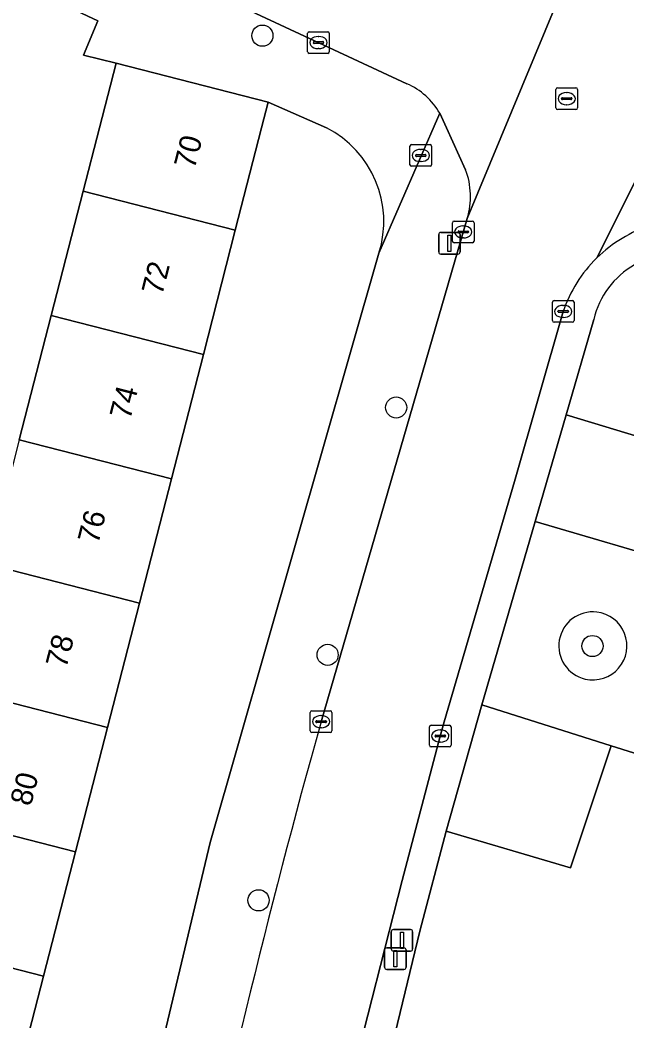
# Model space of a CAD drawing. Extents: x 159817 to 160765, y 380688 to 381638.
# Drawn here: x 160219.96 to 160248.03, y 381208.73 to 381254.99 of the extents above; entities that cross this region are included whole.
import ezdxf

# ---------------------------------------------------------------- set-up
doc = ezdxf.new("R2010")
doc.units = 0
for name, color, linetype in [('IMGEO_Boom', 7, 'Continuous'), ('IMGEO_Brandkraan', 7, 'Continuous'), ('IMGEO_Erf', 7, 'Continuous'), ('IMGEO_Groenvoorziening', 7, 'Continuous'), ('IMGEO_Kolk', 7, 'Continuous'), ('IMGEO_Lichtmast', 7, 'Continuous'), ('IMGEO_Pand', 7, 'Continuous'), ('IMGEO_Pand_nummerreeks', 7, 'Continuous'), ('IMGEO_Rijbaan_lokaal_open', 7, 'Continuous'), ('IMGEO_Rioolput', 7, 'Continuous'), ('IMGEO_Voetpad_open', 7, 'Continuous')]:
    doc.layers.add(name, color=color, linetype=linetype)

msp = doc.modelspace()

# ---------------------------------------------------------------- linework, layer by layer
at = {"layer": 'IMGEO_Boom'}
for centre in [(160231.17, 381254.263), (160237.355, 381237.08), (160246.432, 381226.055), (160234.184, 381225.651), (160230.992, 381214.307)]:
    msp.add_circle(centre, 0.489, dxfattribs=at)
at = {"layer": 'IMGEO_Brandkraan'}
for p, q in [((160238.069, 381249.226), (160238.921, 381249.226)), ((160237.994, 381248.3), (160237.994, 381249.152)), ((160238.296, 381248.769), (160238.694, 381248.769)), ((160238.482, 381249.006), (160238.507, 381249.006)), ((160238.995, 381249.152), (160238.995, 381248.3)), ((160238.253, 381248.72), (160238.253, 381248.732)), ((160238.691, 381248.683), (160238.293, 381248.683)), ((160238.505, 381248.446), (160238.48, 381248.446)), ((160238.737, 381248.732), (160238.737, 381248.72)), ((160238.921, 381248.226), (160238.069, 381248.226))]:
    msp.add_line(p, q, dxfattribs=at)
for points in [[(160238.069, 381249.226), (160238.921, 381249.226)], [(160237.994, 381248.3), (160237.994, 381249.152)], [(160238.995, 381249.152), (160238.995, 381248.3)], [(160238.921, 381248.226), (160238.069, 381248.226)]]:
    msp.add_lwpolyline(points, dxfattribs=at)
for centre, radius, start, end in [((160238.071, 381249.15), 0.0765, 91.552, 178.448), ((160238.071, 381249.15), 0.0765, 91.552, 178.448), ((160238.919, 381249.15), 0.0765, 1.552, 88.448), ((160238.919, 381249.15), 0.0765, 1.552, 88.448), ((160238.293, 381248.729), 0.0403, 85.8775, 175.7526), ((160238.698, 381248.731), 0.0386, 1.7309, 96.639), ((160238.071, 381248.302), 0.0765, 181.552, 268.448), ((160238.071, 381248.302), 0.0765, 181.552, 268.448), ((160238.29, 381248.719), 0.0366, 178.938, 274.7102), ((160238.694, 381248.726), 0.043, 264.8664, 352.4533), ((160238.919, 381248.302), 0.0765, 271.552, 358.448), ((160238.919, 381248.302), 0.0765, 271.552, 358.448)]:
    msp.add_arc(centre, radius, start, end, dxfattribs=at)
for centre, major_axis, ratio, start_param, end_param in [((160238.481, 381248.726), (-0.387, 0.002), 0.722429, 4.712389, 7.853982), ((160238.506, 381248.726), (-0.39, 0.002), 0.717154, 1.570796, 4.712389)]:
    msp.add_ellipse(centre, major_axis=major_axis, ratio=ratio, start_param=start_param, end_param=end_param, dxfattribs=at)
at = {"layer": 'IMGEO_Erf'}
for points in [[(160219.927, 381235.589), (160221.406, 381241.336), (160222.884, 381247.082), (160223.635, 381250), (160224.405, 381252.993), (160222.893, 381253.356), (160223.562, 381254.945), (160207.149, 381262.612)], [(160234.131, 381250), (160231.438, 381251.184), (160231.133, 381250), (160229.916, 381245.271), (160228.438, 381239.525), (160226.96, 381233.779), (160225.481, 381228.033), (160224.003, 381222.287), (160222.525, 381216.542), (160221.046, 381210.796), (160219.568, 381205.05)], [(160223.787, 381195.191), (160225.86, 381204.829), (160228.759, 381216.983), (160236.556, 381244.206)]]:
    msp.add_lwpolyline(points, dxfattribs=at)
msp.add_arc((160231.929, 381245.674), 4.854, 342.3957, 63.0264, dxfattribs=at)
at = {"layer": 'IMGEO_Groenvoorziening'}
for points in [[(160252.092, 381234.668), (160245.216, 381236.743), (160243.781, 381231.814), (160250.825, 381229.75)], [(160264.718, 381201.384), (160266.993, 381208.842), (160266.752, 381208.915), (160261.153, 381210.584), (160263.094, 381216.441), (160260.576, 381217.239), (160260.207, 381217.356), (160250.189, 381220.532), (160249.613, 381220.715), (160247.305, 381221.447), (160245.418, 381215.803), (160239.669, 381217.508), (160238.444, 381212.887), (160236.175, 381203.453)]]:
    msp.add_lwpolyline(points, dxfattribs=at)
msp.add_lwpolyline([(160241.315, 381223.346), (160239.669, 381217.508), (160245.418, 381215.803), (160247.305, 381221.447)], close=True, dxfattribs=at)
for centre, start, end in [((160246.451, 381226.065), 83.5186, 257.1608), ((160246.452, 381226.065), 257.1568, 83.5226)]:
    msp.add_arc(centre, 1.573, start, end, dxfattribs=at)
at = {"layer": 'IMGEO_Kolk'}
for p, q in [((160233.262, 381253.519), (160233.262, 381254.371)), ((160233.337, 381254.445), (160234.189, 381254.445)), ((160234.263, 381254.371), (160234.263, 381253.519)), ((160233.521, 381253.939), (160233.521, 381253.951)), ((160233.959, 381253.902), (160233.561, 381253.902)), ((160233.564, 381253.988), (160233.962, 381253.988)), ((160233.75, 381254.225), (160233.775, 381254.225)), ((160234.005, 381253.951), (160234.005, 381253.939)), ((160234.189, 381253.445), (160233.337, 381253.445)), ((160233.773, 381253.665), (160233.748, 381253.665)), ((160239.956, 381244.767), (160239.956, 381245.619)), ((160240.031, 381245.693), (160240.883, 381245.693)), ((160240.957, 381245.619), (160240.957, 381244.767)), ((160240.215, 381245.187), (160240.215, 381245.199)), ((160240.653, 381245.15), (160240.255, 381245.15)), ((160240.258, 381245.236), (160240.656, 381245.236)), ((160240.444, 381245.473), (160240.469, 381245.473)), ((160240.699, 381245.199), (160240.699, 381245.187)), ((160240.883, 381244.693), (160240.031, 381244.693)), ((160240.467, 381244.913), (160240.442, 381244.913)), ((160244.58, 381241.094), (160244.58, 381241.946)), ((160244.655, 381242.02), (160245.507, 381242.02)), ((160245.581, 381241.946), (160245.581, 381241.094)), ((160244.839, 381241.514), (160244.839, 381241.526)), ((160245.277, 381241.477), (160244.879, 381241.477)), ((160244.882, 381241.563), (160245.28, 381241.563)), ((160245.068, 381241.8), (160245.093, 381241.8)), ((160245.323, 381241.526), (160245.323, 381241.514)), ((160245.507, 381241.02), (160244.655, 381241.02)), ((160245.091, 381241.24), (160245.066, 381241.24)), ((160233.384, 381222.136), (160233.384, 381222.988)), ((160233.459, 381223.062), (160234.311, 381223.062)), ((160233.872, 381222.842), (160233.897, 381222.842)), ((160234.385, 381222.988), (160234.385, 381222.136)), ((160233.643, 381222.556), (160233.643, 381222.568)), ((160234.081, 381222.519), (160233.683, 381222.519)), ((160233.686, 381222.605), (160234.084, 381222.605)), ((160234.127, 381222.568), (160234.127, 381222.556)), ((160238.969, 381222.399), (160239.821, 381222.399)), ((160234.311, 381222.062), (160233.459, 381222.062)), ((160233.895, 381222.282), (160233.87, 381222.282)), ((160238.894, 381221.473), (160238.894, 381222.325)), ((160239.196, 381221.942), (160239.594, 381221.942)), ((160239.382, 381222.179), (160239.407, 381222.179)), ((160239.895, 381222.325), (160239.895, 381221.473)), ((160239.153, 381221.893), (160239.153, 381221.905)), ((160239.591, 381221.856), (160239.193, 381221.856)), ((160239.405, 381221.619), (160239.38, 381221.619)), ((160239.637, 381221.905), (160239.637, 381221.893)), ((160239.821, 381221.399), (160238.969, 381221.399))]:
    msp.add_line(p, q, dxfattribs=at)
for points in [[(160233.262, 381253.519), (160233.262, 381254.371)], [(160233.337, 381254.445), (160234.189, 381254.445)], [(160234.263, 381254.371), (160234.263, 381253.519)], [(160234.189, 381253.445), (160233.337, 381253.445)], [(160239.956, 381244.767), (160239.956, 381245.619)], [(160240.031, 381245.693), (160240.883, 381245.693)], [(160240.957, 381245.619), (160240.957, 381244.767)], [(160240.883, 381244.693), (160240.031, 381244.693)], [(160244.58, 381241.094), (160244.58, 381241.946)], [(160244.655, 381242.02), (160245.507, 381242.02)], [(160245.581, 381241.946), (160245.581, 381241.094)], [(160245.507, 381241.02), (160244.655, 381241.02)], [(160233.384, 381222.136), (160233.384, 381222.988)], [(160233.459, 381223.062), (160234.311, 381223.062)], [(160234.385, 381222.988), (160234.385, 381222.136)], [(160238.969, 381222.399), (160239.821, 381222.399)], [(160234.311, 381222.062), (160233.459, 381222.062)], [(160238.894, 381221.473), (160238.894, 381222.325)], [(160239.895, 381222.325), (160239.895, 381221.473)], [(160239.821, 381221.399), (160238.969, 381221.399)]]:
    msp.add_lwpolyline(points, dxfattribs=at)
for centre, radius, start, end in [((160233.339, 381254.369), 0.0765, 91.552, 178.448), ((160233.339, 381254.369), 0.0765, 91.552, 178.448), ((160234.187, 381254.369), 0.0765, 1.552, 88.448), ((160234.187, 381254.369), 0.0765, 1.552, 88.448), ((160233.561, 381253.948), 0.0403, 85.8775, 175.7526), ((160233.558, 381253.938), 0.0366, 178.938, 274.7102), ((160233.962, 381253.945), 0.043, 264.8664, 352.4533), ((160233.966, 381253.95), 0.0386, 1.7309, 96.639), ((160233.339, 381253.521), 0.0765, 181.552, 268.448), ((160233.339, 381253.521), 0.0765, 181.552, 268.448), ((160234.187, 381253.521), 0.0765, 271.552, 358.448), ((160234.187, 381253.521), 0.0765, 271.552, 358.448), ((160240.033, 381245.617), 0.0765, 91.552, 178.448), ((160240.033, 381245.617), 0.0765, 91.552, 178.448), ((160240.881, 381245.617), 0.0765, 1.552, 88.448), ((160240.881, 381245.617), 0.0765, 1.552, 88.448), ((160240.255, 381245.196), 0.0403, 85.8775, 175.7526), ((160240.252, 381245.186), 0.0366, 178.938, 274.7102), ((160240.656, 381245.193), 0.043, 264.8664, 352.4533), ((160240.66, 381245.198), 0.0386, 1.7309, 96.639), ((160240.033, 381244.769), 0.0765, 181.552, 268.448), ((160240.033, 381244.769), 0.0765, 181.552, 268.448), ((160240.881, 381244.769), 0.0765, 271.552, 358.448), ((160240.881, 381244.769), 0.0765, 271.552, 358.448), ((160244.657, 381241.944), 0.0765, 91.552, 178.448), ((160244.657, 381241.944), 0.0765, 91.552, 178.448), ((160245.505, 381241.944), 0.0765, 1.552, 88.448), ((160245.505, 381241.944), 0.0765, 1.552, 88.448), ((160244.879, 381241.523), 0.0403, 85.8775, 175.7526), ((160244.876, 381241.513), 0.0366, 178.938, 274.7102), ((160245.28, 381241.52), 0.043, 264.8664, 352.4533), ((160245.284, 381241.525), 0.0386, 1.7309, 96.639), ((160244.657, 381241.096), 0.0765, 181.552, 268.448), ((160244.657, 381241.096), 0.0765, 181.552, 268.448), ((160245.505, 381241.096), 0.0765, 271.552, 358.448), ((160245.505, 381241.096), 0.0765, 271.552, 358.448), ((160233.461, 381222.986), 0.0765, 91.552, 178.448), ((160233.461, 381222.986), 0.0765, 91.552, 178.448), ((160234.309, 381222.986), 0.0765, 1.552, 88.448), ((160234.309, 381222.986), 0.0765, 1.552, 88.448), ((160233.683, 381222.565), 0.0403, 85.8775, 175.7526), ((160233.68, 381222.555), 0.0366, 178.938, 274.7102), ((160234.084, 381222.562), 0.043, 264.8664, 352.4533), ((160234.088, 381222.567), 0.0386, 1.7309, 96.639), ((160238.971, 381222.323), 0.0765, 91.552, 178.448), ((160238.971, 381222.323), 0.0765, 91.552, 178.448), ((160239.819, 381222.323), 0.0765, 1.552, 88.448), ((160239.819, 381222.323), 0.0765, 1.552, 88.448), ((160233.461, 381222.138), 0.0765, 181.552, 268.448), ((160233.461, 381222.138), 0.0765, 181.552, 268.448), ((160234.309, 381222.138), 0.0765, 271.552, 358.448), ((160234.309, 381222.138), 0.0765, 271.552, 358.448), ((160239.193, 381221.902), 0.0403, 85.8775, 175.7526), ((160239.598, 381221.904), 0.0386, 1.7309, 96.639), ((160238.971, 381221.475), 0.0765, 181.552, 268.448), ((160238.971, 381221.475), 0.0765, 181.552, 268.448), ((160239.19, 381221.892), 0.0366, 178.938, 274.7102), ((160239.594, 381221.899), 0.043, 264.8664, 352.4533), ((160239.819, 381221.475), 0.0765, 271.552, 358.448), ((160239.819, 381221.475), 0.0765, 271.552, 358.448)]:
    msp.add_arc(centre, radius, start, end, dxfattribs=at)
for centre, major_axis, ratio, start_param, end_param in [((160233.749, 381253.945), (-0.387, 0.002), 0.722429, 4.712389, 7.853982), ((160233.774, 381253.945), (-0.39, 0.002), 0.717154, 1.570796, 4.712389), ((160240.443, 381245.193), (-0.387, 0.002), 0.722429, 4.712389, 7.853982), ((160240.468, 381245.193), (-0.39, 0.002), 0.717154, 1.570796, 4.712389), ((160245.067, 381241.52), (-0.387, 0.002), 0.722429, 4.712389, 7.853982), ((160245.092, 381241.52), (-0.39, 0.002), 0.717154, 1.570796, 4.712389), ((160233.871, 381222.562), (-0.387, 0.002), 0.722429, 4.712389, 7.853982), ((160233.896, 381222.562), (-0.39, 0.002), 0.717154, 1.570796, 4.712389), ((160239.381, 381221.899), (-0.387, 0.002), 0.722429, 4.712389, 7.853982), ((160239.406, 381221.899), (-0.39, 0.002), 0.717154, 1.570796, 4.712389)]:
    msp.add_ellipse(centre, major_axis=major_axis, ratio=ratio, start_param=start_param, end_param=end_param, dxfattribs=at)
at = {"layer": 'IMGEO_Lichtmast'}
for p, q in [((160239.321, 381244.268), (160239.321, 381245.068)), ((160239.321, 381245.068), (160239.321, 381244.268)), ((160239.421, 381245.168), (160240.211, 381245.168)), ((160240.211, 381245.168), (160239.421, 381245.168)), ((160240.311, 381245.068), (160240.311, 381244.268)), ((160240.311, 381244.268), (160240.311, 381245.068)), ((160240.211, 381244.168), (160239.421, 381244.168)), ((160239.421, 381244.168), (160240.211, 381244.168)), ((160237.128, 381212.058), (160237.128, 381212.858)), ((160237.128, 381212.858), (160237.128, 381212.058)), ((160237.228, 381212.958), (160238.018, 381212.958)), ((160238.018, 381212.958), (160237.228, 381212.958)), ((160238.118, 381212.858), (160238.118, 381212.058)), ((160238.118, 381212.058), (160238.118, 381212.858)), ((160236.823, 381211.211), (160236.823, 381212.011)), ((160236.823, 381212.011), (160236.823, 381211.211)), ((160236.923, 381212.111), (160237.713, 381212.111)), ((160237.713, 381212.111), (160236.923, 381212.111)), ((160238.018, 381211.958), (160237.228, 381211.958)), ((160237.228, 381211.958), (160238.018, 381211.958)), ((160237.813, 381212.011), (160237.813, 381211.211)), ((160237.813, 381211.211), (160237.813, 381212.011)), ((160237.713, 381211.111), (160236.923, 381211.111)), ((160236.923, 381211.111), (160237.713, 381211.111))]:
    msp.add_line(p, q, dxfattribs=at)
for points in [[(160239.741, 381245.043), (160239.891, 381245.043), (160239.891, 381244.293), (160239.741, 381244.293), (160239.741, 381245.043)], [(160237.548, 381212.833), (160237.698, 381212.833), (160237.698, 381212.083), (160237.548, 381212.083), (160237.548, 381212.833)], [(160237.243, 381211.986), (160237.393, 381211.986), (160237.393, 381211.236), (160237.243, 381211.236), (160237.243, 381211.986)]]:
    msp.add_lwpolyline(points, dxfattribs=at)
for centre, start, end in [((160239.421, 381245.068), 90, 180), ((160239.421, 381245.068), 90, 180), ((160240.211, 381245.068), 0, 90), ((160240.211, 381245.068), 360, 90), ((160239.421, 381244.268), 180, 270), ((160239.421, 381244.268), 180, 270), ((160240.211, 381244.268), 270, 0), ((160240.211, 381244.268), 270, 0), ((160237.228, 381212.858), 90, 180), ((160237.228, 381212.858), 90, 180), ((160238.018, 381212.858), 0, 90), ((160238.018, 381212.858), 360, 90), ((160236.923, 381212.011), 90, 180), ((160236.923, 381212.011), 90, 180), ((160237.228, 381212.058), 180, 270), ((160237.228, 381212.058), 180, 270), ((160237.713, 381212.011), 0, 90), ((160237.713, 381212.011), 360, 90), ((160238.018, 381212.058), 270, 0), ((160238.018, 381212.058), 270, 0), ((160236.923, 381211.211), 180, 270), ((160236.923, 381211.211), 180, 270), ((160237.713, 381211.211), 270, 0), ((160237.713, 381211.211), 270, 0)]:
    msp.add_arc(centre, 0.1, start, end, dxfattribs=at)
at = {"layer": 'IMGEO_Pand'}
for points in [[(160222.884, 381247.082), (160229.916, 381245.271), (160231.133, 381250), (160231.438, 381251.184), (160224.405, 381252.993), (160223.635, 381250)], [(160221.406, 381241.336), (160228.438, 381239.525), (160229.916, 381245.271), (160222.884, 381247.082)], [(160221.406, 381241.336), (160219.927, 381235.589), (160226.96, 381233.779), (160228.438, 381239.525)], [(160226.96, 381233.779), (160219.927, 381235.589), (160218.449, 381229.844), (160225.481, 381228.033)], [(160216.971, 381224.098), (160224.003, 381222.287), (160225.481, 381228.033), (160218.449, 381229.844)], [(160216.971, 381224.098), (160215.492, 381218.353), (160222.525, 381216.542), (160224.003, 381222.287)], [(160222.525, 381216.542), (160215.492, 381218.353), (160214.014, 381212.606), (160221.046, 381210.796)], [(160221.046, 381210.796), (160214.014, 381212.606), (160211.339, 381213.295), (160209.86, 381207.549), (160212.535, 381206.86), (160219.568, 381205.05)]]:
    msp.add_lwpolyline(points, close=True, dxfattribs=at)
at = {"layer": 'IMGEO_Rijbaan_lokaal_open'}
for points in [[(160251.704, 381257.989), (160257.463, 381271.402), (160252.375, 381273.588), (160246.294, 381259.437), (160240.645, 381245.82), (160233.885, 381222.558)], [(160239.326, 381256.934), (160217.232, 381267.216), (160215.098, 381262.629), (160237.851, 381252.044)], [(160240.645, 381245.82), (160246.294, 381259.437)], [(160246.635, 381243.993), (160251.385, 381253.463)], [(160251.385, 381253.463), (160246.635, 381243.993)], [(160239.37, 381250.674), (160239.679, 381250), (160240.565, 381248.07)], [(160227.425, 381195.78), (160232.857, 381194.781), (160234.844, 381204.064), (160235.25, 381205.859), (160237.633, 381215.218), (160239.395, 381221.899), (160239.582, 381222.56), (160242.828, 381233.668), (160245.074, 381241.509)]]:
    msp.add_lwpolyline(points, dxfattribs=at)
for centre, radius, start, end in [((160236.529, 381249.051), 3.272, 29.7402, 66.1646), ((160237.296, 381246.827), 3.497, 343.259, 20.8136), ((160251.054, 381239.487), 6.311, 107.5558, 134.4387), ((160251.047, 381239.488), 6.306, 134.402, 161.3057), ((160591.896, 381122.022), 371.859, 164.31432, 168.55959)]:
    msp.add_arc(centre, radius, start, end, dxfattribs=at)
at = {"layer": 'IMGEO_Rioolput'}
for p, q in [((160244.743, 381250.925), (160244.743, 381251.777)), ((160244.818, 381251.851), (160245.67, 381251.851)), ((160245.231, 381251.631), (160245.256, 381251.631)), ((160245.744, 381251.777), (160245.744, 381250.925)), ((160245.002, 381251.345), (160245.002, 381251.357)), ((160245.44, 381251.308), (160245.042, 381251.308)), ((160245.045, 381251.394), (160245.443, 381251.394)), ((160245.254, 381251.071), (160245.229, 381251.071)), ((160245.486, 381251.357), (160245.486, 381251.345)), ((160245.67, 381250.851), (160244.818, 381250.851))]:
    msp.add_line(p, q, dxfattribs=at)
for points in [[(160244.743, 381250.925), (160244.743, 381251.777)], [(160244.818, 381251.851), (160245.67, 381251.851)], [(160245.744, 381251.777), (160245.744, 381250.925)], [(160245.67, 381250.851), (160244.818, 381250.851)]]:
    msp.add_lwpolyline(points, dxfattribs=at)
for centre, radius, start, end in [((160244.82, 381251.775), 0.0765, 91.552, 178.448), ((160244.82, 381251.775), 0.0765, 91.552, 178.448), ((160245.668, 381251.775), 0.0765, 1.552, 88.448), ((160245.668, 381251.775), 0.0765, 1.552, 88.448), ((160245.042, 381251.354), 0.0403, 85.8775, 175.7526), ((160245.039, 381251.344), 0.0366, 178.938, 274.7102), ((160245.443, 381251.351), 0.043, 264.8664, 352.4533), ((160245.447, 381251.356), 0.0386, 1.7309, 96.639), ((160244.82, 381250.927), 0.0765, 181.552, 268.448), ((160244.82, 381250.927), 0.0765, 181.552, 268.448), ((160245.668, 381250.927), 0.0765, 271.552, 358.448), ((160245.668, 381250.927), 0.0765, 271.552, 358.448)]:
    msp.add_arc(centre, radius, start, end, dxfattribs=at)
for centre, major_axis, ratio, start_param, end_param in [((160245.23, 381251.351), (-0.387, 0.002), 0.722429, 4.712389, 7.853982), ((160245.255, 381251.351), (-0.39, 0.002), 0.717154, 1.570796, 4.712389)]:
    msp.add_ellipse(centre, major_axis=major_axis, ratio=ratio, start_param=start_param, end_param=end_param, dxfattribs=at)
at = {"layer": 'IMGEO_Voetpad_open'}
for points in [[(160174.275, 381276.233), (160174.127, 381275.821), (160177.165, 381274.843), (160178.596, 381274.356), (160185.472, 381271.883), (160186.017, 381272.204), (160186.65, 381272.188), (160200.361, 381265.784), (160205.801, 381263.242), (160207.149, 381262.612), (160223.562, 381254.945), (160222.893, 381253.356), (160224.405, 381252.993), (160231.438, 381251.184), (160234.131, 381250)], [(160237.851, 381252.044), (160215.098, 381262.629), (160212.641, 381263.772)], [(160240.565, 381248.07), (160239.679, 381250), (160239.37, 381250.674), (160236.556, 381244.206), (160228.759, 381216.983), (160225.86, 381204.829), (160223.787, 381195.191), (160221.984, 381185.498), (160220.553, 381176.081), (160219.848, 381171.104), (160218.169, 381158.049), (160217.909, 381156.029), (160215.888, 381140.319), (160215.622, 381138.248), (160214.532, 381129.693), (160217.752, 381128.647), (160218.055, 381130.055), (160219.974, 381145.503), (160220.311, 381148.131)], [(160236.556, 381244.206), (160239.37, 381250.674)], [(160233.885, 381222.558), (160240.645, 381245.82)], [(160245.074, 381241.509), (160242.828, 381233.668), (160239.582, 381222.56), (160239.395, 381221.899), (160237.633, 381215.218), (160235.25, 381205.859), (160234.844, 381204.064), (160232.857, 381194.781), (160232.599, 381193.507), (160232.344, 381192.233), (160232.131, 381191.157), (160231.936, 381190.157)], [(160226.718, 381142.012), (160226.774, 381142.455), (160229.089, 381160.661), (160230.208, 381169.457), (160230.799, 381173.658), (160231.145, 381175.866), (160231.978, 381181.186), (160233.837, 381193.057), (160236.175, 381203.453), (160238.444, 381212.887), (160239.669, 381217.508), (160241.315, 381223.346), (160243.781, 381231.814), (160245.216, 381236.743), (160246.498, 381241.147)], [(160246.498, 381241.147), (160245.216, 381236.743), (160252.092, 381234.668)], [(160250.825, 381229.75), (160243.781, 381231.814), (160241.315, 381223.346), (160247.305, 381221.447), (160249.613, 381220.715), (160250.189, 381220.532), (160251.179, 381223.65)]]:
    msp.add_lwpolyline(points, dxfattribs=at)
for centre, radius, start, end in [((160236.529, 381249.051), 3.272, 29.7402, 66.1646), ((160231.929, 381245.674), 4.854, 342.3957, 63.0264), ((160237.296, 381246.827), 3.497, 343.259, 20.8136), ((160251.054, 381239.487), 6.311, 107.5558, 134.4387), ((160250.309, 381240.274), 3.91, 72.0998, 167.104), ((160250.309, 381240.274), 3.91, 72.0998, 167.104), ((160251.047, 381239.488), 6.306, 134.402, 161.3057), ((160246.451, 381226.065), 1.573, 83.5186, 257.1608), ((160246.452, 381226.065), 1.573, 257.1568, 83.5226), ((160591.896, 381122.022), 371.859, 164.31432, 168.55959)]:
    msp.add_arc(centre, radius, start, end, dxfattribs=at)

# ---------------------------------------------------------------- texts
at = {"layer": 'IMGEO_Pand_nummerreeks'}
for s, p in [('70', (160228.032, 381248.058)), ('72', (160226.531, 381242.224)), ('74', (160225.053, 381236.481)), ('76', (160223.575, 381230.735)), ('78', (160222.097, 381224.991)), ('80', (160220.457, 381218.619))]:
    msp.add_text(s, height=1, rotation=75.571, dxfattribs=at).set_placement(p)

doc.saveas('drawing.dxf')
